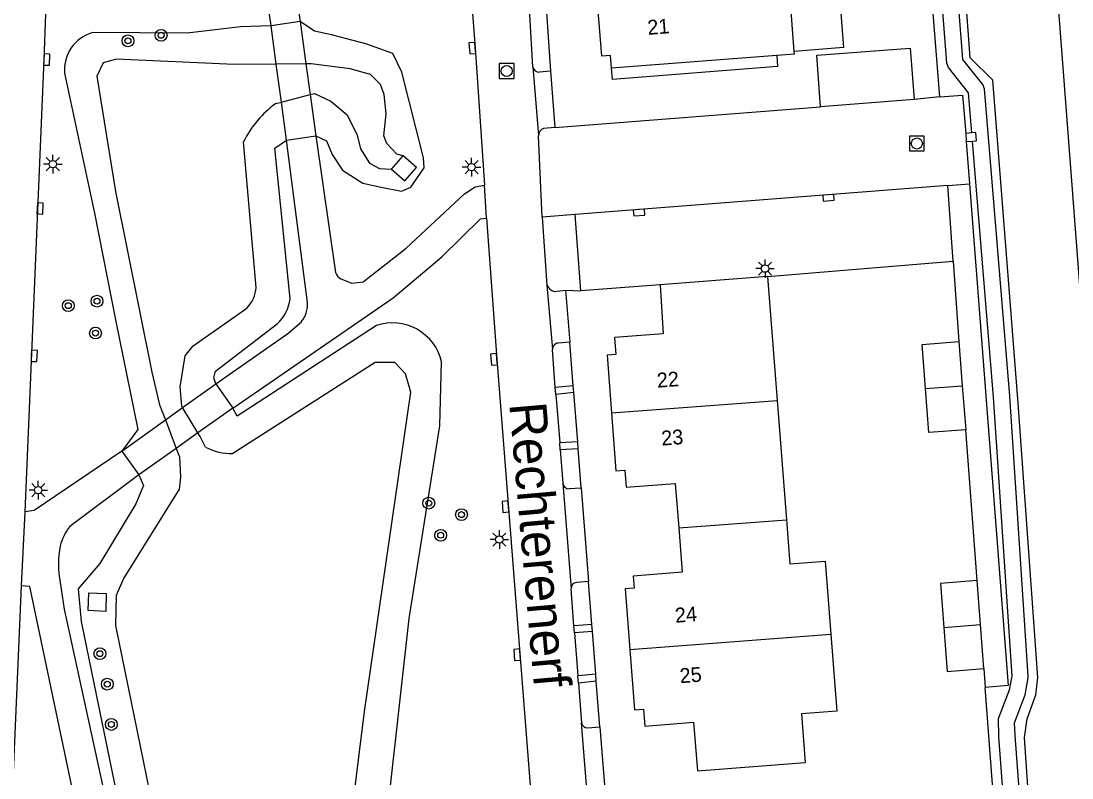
# Model space of a CAD drawing. Extents: x 124000 to 128010, y 398999 to 403000.
# Drawn here: x 126458.5 to 126529.5, y 400308.1 to 400359.3 of the extents above; entities that cross this region are included whole.
import ezdxf

# ---------------------------------------------------------------- set-up
doc = ezdxf.new("R2010")
doc.units = 0
for name, color, linetype in [('gg-afsc-erfafscheiding', 7, 'Continuous'), ('gg-anno-huisnummerreeks BGT', 7, 'Continuous'), ('gg-anno-openbare ruimte label', 7, 'Continuous'), ('gg-bbg-bijgebouw', 7, 'Continuous'), ('gg-bbg-hoofdgebouw', 7, 'Continuous'), ('gg-bbg-luifel en loopbrug', 7, 'Continuous'), ('gg-bbg-onder overbouw', 7, 'Continuous'), ('gg-bbg-pand overbouw', 7, 'Continuous'), ('gg-bbg-tussenscheiding', 7, 'Continuous'), ('gg-knt-bovenkant onderkant talud', 7, 'Continuous'), ('gg-knt-verharding', 7, 'Continuous'), ('gg-knt-verharding nz', 7, 'Continuous'), ('gg-kntw-greppel-droge sloot', 7, 'Continuous'), ('gg-kntw-waterlijn', 7, 'Continuous'), ('gg-kwrk-kunstwerk niveau 01', 7, 'Continuous'), ('gg-kwrk-uitstroombak niveau min 01', 7, 'Continuous'), ('gt-symb-boom', 7, 'Continuous'), ('gt-symb-kolk', 7, 'Continuous'), ('gt-symb-lichtmast', 7, 'Continuous'), ('gt-symb-rioolschacht', 7, 'Continuous')]:
    doc.layers.add(name, color=color, linetype=linetype)

# ---------------------------------------------------------------- blocks, each defined once
blk = doc.blocks.new('gt0-KOLK')
at = {"layer": 'gt-symb-kolk'}
blk.add_lwpolyline([(0, 0), (0.375, 0), (0.375, 0.4), (-0.375, 0.4), (-0.375, 0), (0, 0)], dxfattribs=at)
blk = doc.blocks.new('gt0-RS')
at = {"layer": 'gt-symb-rioolschacht'}
blk.add_lwpolyline([(-0.5, -0.5), (0.5, -0.5), (0.5, 0.5), (-0.5, 0.5)], close=True, dxfattribs=at)
blk.add_circle((0, 0), 0.375, dxfattribs=at)
blk = doc.blocks.new('gt0-LMAST')
at = {"layer": 'gt-symb-lichtmast'}
for p, q in [((-0.182, 0.173), (-0.447, 0.438)), ((-0.005, 0.246), (-0.005, 0.621)), ((0.172, 0.173), (0.437, 0.438)), ((-0.255, -0.004), (-0.63, -0.004)), ((-0.182, -0.181), (-0.447, -0.446)), ((-0.005, -0.254), (-0.005, -0.629)), ((0.437, -0.446), (0.172, -0.181)), ((0.245, -0.004), (0.62, -0.004))]:
    blk.add_line(p, q, dxfattribs=at)
blk.add_circle((-0.005, -0.004), 0.25, dxfattribs=at)
blk = doc.blocks.new('gt0-BOOM')
at = {"layer": 'gt-symb-boom'}
for radius in [0.4, 0.2]:
    blk.add_circle((0, 0), radius, dxfattribs=at)

msp = doc.modelspace()

# ---------------------------------------------------------------- linework, layer by layer
at = {"layer": 'gg-afsc-erfafscheiding'}
msp.add_line((126525.724, 400286.981), (126523.639, 400314.243), dxfattribs=at)
msp.add_lwpolyline([(126520.563, 400354.18), (126516.816, 400401.427), (126513.962, 400404.028), (126473.126, 400404.941), (126429.762, 400404.694), (126429.665, 400379.984), (126427.9, 400329.942)], dxfattribs=at)
at = {"layer": 'gg-bbg-bijgebouw'}
for p, q in [((126512.509, 400353.522), (126512.247, 400356.994)), ((126518.839, 400353.999), (126512.509, 400353.522)), ((126519.38, 400337.452), (126521.849, 400337.637)), ((126519.604, 400334.469), (126519.38, 400337.452)), ((126521.849, 400337.637), (126522.084, 400334.655)), ((126522.084, 400334.655), (126522.319, 400331.672)), ((126523.323, 400318.504), (126523.098, 400321.48)), ((126520.851, 400318.316), (126521.077, 400315.34)), ((126523.548, 400315.528), (126523.323, 400318.504)), ((126521.077, 400315.34), (126523.548, 400315.528))]:
    msp.add_line(p, q, dxfattribs=at)
for points in [[(126512.247, 400356.994), (126518.56, 400357.47), (126518.839, 400353.999)], [(126522.319, 400331.672), (126519.827, 400331.485), (126519.604, 400334.469)], [(126523.098, 400321.48), (126520.624, 400321.292), (126520.851, 400318.316)]]:
    msp.add_lwpolyline(points, dxfattribs=at)
at = {"layer": 'gg-bbg-hoofdgebouw'}
for p, q in [((126510.733, 400357.26), (126510.253, 400363.349)), ((126510.748, 400357.073), (126510.733, 400357.26)), ((126510.748, 400357.073), (126509.552, 400356.981)), ((126508.922, 400342.03), (126501.676, 400341.472)), ((126508.922, 400342.03), (126509.572, 400333.663)), ((126509.572, 400333.663), (126510.199, 400325.598))]:
    msp.add_line(p, q, dxfattribs=at)
for points in [[(126498.38, 400356.125), (126498.313, 400356.99), (126497.725, 400356.944), (126497.465, 400360.304), (126498.038, 400360.349), (126497.88, 400362.391)], [(126501.676, 400341.472), (126501.871, 400338.173), (126498.593, 400337.927), (126498.672, 400336.775), (126498.088, 400336.732), (126498.384, 400332.818)], [(126498.384, 400332.818), (126498.679, 400328.904), (126499.286, 400328.95), (126499.383, 400327.793), (126502.683, 400328.056), (126502.923, 400325.049)], [(126510.199, 400325.598), (126510.432, 400322.605), (126512.816, 400322.79), (126513.2, 400317.856)], [(126502.923, 400325.049), (126503.163, 400322.041), (126499.843, 400321.776), (126499.903, 400320.965), (126499.298, 400320.918), (126499.618, 400316.831)], [(126513.2, 400317.856), (126513.604, 400312.655), (126511.223, 400312.478), (126511.48, 400309.18)], [(126499.618, 400316.831), (126499.937, 400312.744), (126500.535, 400312.791), (126500.625, 400311.644), (126503.933, 400311.903), (126504.192, 400308.616), (126511.48, 400309.18)]]:
    msp.add_lwpolyline(points, dxfattribs=at)
at = {"layer": 'gg-bbg-luifel en loopbrug'}
msp.add_lwpolyline([(126510.253, 400363.349), (126513.581, 400363.611), (126514.061, 400357.523), (126510.733, 400357.26)], dxfattribs=at)
at = {"layer": 'gg-bbg-onder overbouw'}
msp.add_line((126509.552, 400356.981), (126498.38, 400356.125), dxfattribs=at)
at = {"layer": 'gg-bbg-pand overbouw'}
msp.add_lwpolyline([(126509.552, 400356.981), (126509.611, 400356.231), (126498.441, 400355.349), (126498.38, 400356.125)], dxfattribs=at)
at = {"layer": 'gg-bbg-tussenscheiding'}
for p, q in [((126519.604, 400334.469), (126522.084, 400334.655)), ((126498.384, 400332.818), (126509.572, 400333.663)), ((126502.923, 400325.049), (126510.199, 400325.598)), ((126520.851, 400318.316), (126523.323, 400318.504)), ((126499.618, 400316.831), (126513.2, 400317.856))]:
    msp.add_line(p, q, dxfattribs=at)
at = {"layer": 'gg-knt-bovenkant onderkant talud'}
for points in [[(126530.427, 400221.911), (126531.183, 400224.771), (126534.314, 400259.764), (126535.126, 400268.365), (126532.263, 400312.239), (126527.141, 400379.173), (126525.893, 400397.399), (126525.5, 400401.875)], [(126486.465, 400227.695), (126489.11, 400228.062), (126526.255, 400224.34), (126529.79, 400261.6), (126529.702, 400263.546), (126529.318, 400266.473), (126526.292, 400310.882), (126526.467, 400312.133), (126527.053, 400313.758), (126527.204, 400314.94), (126525.857, 400333.467), (126524.143, 400355.311), (126522.628, 400356.817), (126519.424, 400400.628)], [(126478.391, 400351.541), (126479.123, 400351.21), (126479.514, 400350.285), (126480.204, 400349.233), (126481.581, 400348.356), (126482.812, 400348.077), (126484.192, 400347.82), (126484.832, 400348.091), (126485.723, 400349.392), (126485.678, 400350.07), (126484.206, 400355.848), (126483.594, 400357.115), (126481.791, 400357.762), (126479.459, 400358.383), (126478.304, 400358.618), (126477.343, 400359.279)], [(126475.378, 400358.993), (126473.3, 400358.914), (126469.713, 400358.5), (126463.308, 400358.526)], [(126461.426, 400355.792), (126463.447, 400346.315), (126464.854, 400339.103), (126466.368, 400331.691), (126465.284, 400330.232)], [(126476.678, 400340.52), (126475.631, 400350.723), (126476.423, 400351.265)], [(126471.638, 400334.776), (126471.499, 400335.2), (126471.622, 400335.631), (126475.796, 400338.836)], [(126482.497, 400338.721), (126473.092, 400332.602), (126472.785, 400333.146)], [(126482.462, 400294.957), (126482.404, 400295.945), (126482.714, 400300.927), (126484.7, 400318.915), (126486.77, 400331.939), (126486.901, 400336.272)], [(126466.451, 400328.628), (126466.759, 400327.92), (126466.23, 400326.675), (126463.802, 400322.628), (126462.346, 400320.915), (126462.553, 400318.723), (126466.007, 400301.814), (126465.259, 400301.315)]]:
    msp.add_lwpolyline(points, dxfattribs=at)
for centre, radius, start, end in [((126464.009, 400356.029), 2.593, 105.67206, 185.24333), ((126473.704, 400341.005), 3.013, 313.96915, 350.74399), ((126483.587, 400335.497), 3.403, 13.1619, 108.6825)]:
    msp.add_arc(centre, radius, start, end, dxfattribs=at)
at = {"layer": 'gg-knt-verharding'}
for p, q in [((126493.865, 400361.876), (126494.268, 400355.931)), ((126493.075, 400356.208), (126492.787, 400361.165)), ((126494.268, 400355.931), (126493.508, 400355.851)), ((126494.268, 400355.931), (126494.553, 400352.125)), ((126520.563, 400354.18), (126518.839, 400353.999)), ((126494.553, 400352.125), (126512.509, 400353.522)), ((126478.391, 400351.541), (126479.738, 400342.319)), ((126493.689, 400346.05), (126493.451, 400351.554)), ((126494.553, 400352.125), (126493.793, 400352.045)), ((126477.838, 400340.288), (126476.423, 400351.265)), ((126522.361, 400351.168), (126522.576, 400348.309)), ((126489.924, 400345.976), (126489.808, 400348.222)), ((126521.111, 400348.192), (126522.576, 400348.309)), ((126521.472, 400343.08), (126521.111, 400348.192)), ((126495.928, 400346.23), (126493.689, 400346.05)), ((126493.689, 400346.05), (126494.022, 400341.462)), ((126496.307, 400341.075), (126495.928, 400346.23)), ((126508.922, 400342.03), (126521.472, 400343.08)), ((126521.472, 400343.08), (126521.849, 400337.637)), ((126494.5, 400341.036), (126495.276, 400341.12)), ((126495.276, 400341.12), (126495.569, 400337.595)), ((126495.276, 400341.12), (126496.307, 400341.075)), ((126501.676, 400341.472), (126496.307, 400341.075)), ((126495.569, 400337.595), (126494.778, 400337.538)), ((126495.8, 400334.659), (126495.569, 400337.595)), ((126494.586, 400334.545), (126494.394, 400337.108)), ((126495.8, 400334.659), (126494.586, 400334.545)), ((126495.836, 400334.192), (126495.8, 400334.659)), ((126495.836, 400334.192), (126494.625, 400334.068)), ((126494.625, 400334.068), (126494.884, 400330.787)), ((126496.099, 400330.852), (126495.836, 400334.192)), ((126523.098, 400321.48), (126522.319, 400331.672)), ((126496.099, 400330.852), (126494.884, 400330.787)), ((126496.135, 400330.393), (126494.92, 400330.317)), ((126494.92, 400330.317), (126495.09, 400328.07)), ((126496.135, 400330.393), (126496.099, 400330.852)), ((126496.342, 400327.76), (126496.135, 400330.393)), ((126466.451, 400328.628), (126461.783, 400325.144)), ((126495.529, 400327.696), (126496.342, 400327.76)), ((126496.342, 400327.76), (126496.837, 400321.424)), ((126458.728, 400326.123), (126458.497, 400321.12)), ((126496.837, 400321.424), (126496.014, 400321.358)), ((126497.061, 400318.512), (126496.837, 400321.424)), ((126495.845, 400318.423), (126495.652, 400320.916)), ((126497.061, 400318.512), (126495.845, 400318.423)), ((126497.097, 400318.048), (126497.061, 400318.512)), ((126497.097, 400318.048), (126495.884, 400317.945)), ((126495.884, 400317.945), (126496.111, 400315.032)), ((126497.32, 400315.155), (126497.097, 400318.048)), ((126523.548, 400315.528), (126523.639, 400314.243)), ((126497.32, 400315.155), (126496.111, 400315.032)), ((126497.356, 400314.69), (126496.15, 400314.544)), ((126496.15, 400314.544), (126496.357, 400311.873)), ((126497.356, 400314.69), (126497.32, 400315.155)), ((126497.594, 400311.594), (126497.356, 400314.69)), ((126496.79, 400311.522), (126497.594, 400311.594)), ((126497.594, 400311.594), (126498.343, 400302.135))]:
    msp.add_line(p, q, dxfattribs=at)
for points in [[(126473.199, 400373.81), (126472.027, 400373.661), (126471.464, 400373.538), (126469.203, 400372.88), (126468.734, 400372.708), (126467.397, 400372.095), (126466.839, 400371.788), (126465.752, 400371.059), (126465.314, 400370.695), (126463.612, 400369.013), (126463.217, 400368.564), (126462.4, 400367.453), (126462.065, 400366.896), (126461.472, 400365.727), (126461.234, 400365.131), (126460.816, 400363.9), (126460.671, 400363.363), (126460.226, 400360.992), (126460.155, 400360.387), (126460.02, 400356.713), (126458.728, 400326.123)], [(126475.378, 400358.993), (126473.276, 400373.205), (126473.199, 400373.81)], [(126475.221, 400373.887), (126475.206, 400373.277), (126477.343, 400359.279)], [(126486.141, 400368.299), (126486.697, 400367.463), (126486.943, 400367.05), (126487.165, 400366.619), (126488.014, 400364.807), (126488.2, 400364.357), (126488.34, 400363.897), (126488.595, 400362.924), (126488.778, 400361.962), (126488.905, 400360.994), (126489.18, 400357.491), (126489.808, 400348.222)], [(126520.563, 400354.18), (126522.097, 400354.3), (126522.323, 400351.699)], [(126480.096, 400341.892), (126480.826, 400341.593), (126481.217, 400341.624), (126481.61, 400341.677), (126484.502, 400343.956), (126488.449, 400347.632), (126489.16, 400348.104), (126489.808, 400348.222)], [(126522.576, 400348.309), (126525.196, 400314.392), (126523.639, 400314.243)], [(126472.785, 400333.146), (126483.633, 400340.588), (126486.92, 400343.36), (126489.538, 400345.942), (126489.924, 400345.976)], [(126489.924, 400345.976), (126490.643, 400336.452), (126493.713, 400296.965)], [(126471.638, 400334.776), (126476.506, 400338.193), (126477.422, 400338.974)], [(126465.284, 400330.232), (126459.361, 400326.209), (126458.728, 400326.123)], [(126458.497, 400321.12), (126457.085, 400288.508), (126456.611, 400277.989)], [(126463.314, 400300.915), (126459.085, 400321.073), (126458.497, 400321.12)], [(126461.118, 400321.347), (126461.403, 400319.549), (126464.588, 400304.865), (126464.947, 400302.69), (126465.259, 400301.315)]]:
    msp.add_lwpolyline(points, dxfattribs=at)
for centre, radius, start, end in [((126493.489, 400356.269), 0.419, 188.39151, 272.59866), ((126493.928, 400351.586), 0.478, 106.41346, 183.86921), ((126480.42, 400342.527), 0.713, 196.98868, 242.96477), ((126494.673, 400341.712), 0.697, 200.96788, 255.61641), ((126475.959, 400340.16), 1.883, 320.9643, 3.90111), ((126494.8, 400337.132), 0.407, 93.14207, 183.32674), ((126495.504, 400328.112), 0.417, 185.76071, 273.38153), ((126464.648, 400322.875), 3.655, 141.6237, 164.93387), ((126467.765, 400322.583), 6.761, 169.41714, 190.53661), ((126496.071, 400320.942), 0.419, 97.76246, 183.60227), ((126496.758, 400311.925), 0.404, 187.32868, 274.61324)]:
    msp.add_arc(centre, radius, start, end, dxfattribs=at)
at = {"layer": 'gg-knt-verharding nz'}
for p, q in [((126493.075, 400356.208), (126493.451, 400351.554)), ((126521.111, 400348.192), (126495.928, 400346.23)), ((126494.022, 400341.462), (126494.394, 400337.108)), ((126494.625, 400334.068), (126494.586, 400334.545)), ((126494.92, 400330.317), (126494.884, 400330.787)), ((126495.09, 400328.07), (126495.652, 400320.916)), ((126495.884, 400317.945), (126495.845, 400318.423)), ((126496.15, 400314.544), (126496.111, 400315.032)), ((126497.159, 400301.676), (126496.357, 400311.873))]:
    msp.add_line(p, q, dxfattribs=at)
at = {"layer": 'gg-kntw-greppel-droge sloot'}
for points in [[(126522.728, 400351.744), (126522.504, 400354.465), (126521.163, 400356.17), (126521.047, 400356.467), (126517.542, 400401.61), (126517.007, 400402.533), (126515, 400404.657), (126514.209, 400404.969), (126473.143, 400405.142), (126430.044, 400405.02), (126429.55, 400404.558), (126429.255, 400396.485), (126429.455, 400388.877), (126429.508, 400379.738), (126428.785, 400358.27), (126427.743, 400333.077), (126427.555, 400332.041), (126427.064, 400331.02), (126426.402, 400329.91)], [(126516.027, 400227.066), (126490.318, 400229.614), (126490.21, 400228.52), (126525.393, 400225.032), (126525.995, 400225.53), (126529.229, 400261.422), (126529.268, 400263.236), (126528.99, 400266.259), (126525.657, 400311.009), (126525.606, 400311.872), (126526.332, 400313.755), (126526.543, 400314.898), (126526.55, 400315.03), (126525.291, 400333.949), (126523.587, 400354.72), (126523.471, 400355.015), (126522.13, 400356.719), (126518.629, 400401.82)], [(126516.557, 400227.013), (126524.949, 400226.181), (126528.13, 400261.466), (126528.169, 400263.167), (126527.894, 400266.168), (126524.559, 400310.936), (126524.537, 400312.157), (126525.286, 400314.101), (126525.448, 400315.023), (126524.193, 400333.875), (126522.772, 400351.199)]]:
    msp.add_lwpolyline(points, dxfattribs=at)
at = {"layer": 'gg-kntw-waterlijn'}
for p, q in [((126477.729, 400356.425), (126475.728, 400356.404)), ((126476.075, 400353.837), (126478.012, 400354.337)), ((126475.709, 400353.742), (126476.075, 400353.837)), ((126474.371, 400341.304), (126473.519, 400351.151)), ((126470.432, 400331.467), (126469.4, 400333.176)), ((126468.233, 400332.341), (126468.966, 400330.422))]:
    msp.add_line(p, q, dxfattribs=at)
for points in [[(126475.728, 400356.404), (126472.887, 400356.374), (126464.941, 400356.735), (126464.039, 400356.479), (126463.601, 400355.579), (126464.871, 400347.78), (126467.309, 400335.577), (126467.843, 400333.361), (126468.233, 400332.341)], [(126484.301, 400350.203), (126483.868, 400350.321), (126483.191, 400351.033), (126482.991, 400351.555), (126483.144, 400353.033), (126483.016, 400354.335), (126482.766, 400355.028), (126482.1, 400355.686), (126480.721, 400356.089), (126478.082, 400356.429), (126477.729, 400356.425)], [(126478.012, 400354.337), (126478.32, 400354.416), (126479.417, 400353.885), (126480.512, 400352.963), (126481.186, 400351.596), (126481.414, 400350.661), (126482.029, 400349.711), (126482.698, 400349.353), (126483.521, 400349.296)], [(126469.4, 400333.176), (126469.339, 400333.277), (126469.243, 400334.581), (126469.582, 400336.681), (126470.104, 400337.354), (126473.732, 400339.907)], [(126479.581, 400294.306), (126479.728, 400296.842), (126481.688, 400312.622), (126484.83, 400334.227), (126484.451, 400335.449), (126483.747, 400336.236), (126482.407, 400336.229), (126472.796, 400330.082)], [(126470.936, 400330.51), (126470.581, 400331.22), (126470.432, 400331.467)], [(126468.966, 400330.422), (126469.189, 400329.839), (126469.25, 400328.48), (126469.177, 400327.659), (126465.403, 400321.616), (126464.898, 400320.466), (126464.862, 400318.452), (126467.785, 400304.103), (126468.071, 400300.539)]]:
    msp.add_lwpolyline(points, dxfattribs=at)
for centre, radius, start, end in [((126479.833, 400348.035), 7.041, 125.8543, 153.73447), ((126472.293, 400341.41), 2.08, 313.75392, 357.08654), ((126472.658, 400333.74), 3.66, 241.92823, 272.15454)]:
    msp.add_arc(centre, radius, start, end, dxfattribs=at)
at = {"layer": 'gg-kwrk-kunstwerk niveau 01'}
for p, q in [((126477.343, 400359.279), (126475.378, 400358.993)), ((126477.343, 400359.279), (126477.729, 400356.425)), ((126475.728, 400356.404), (126475.378, 400358.993)), ((126476.075, 400353.837), (126475.728, 400356.404)), ((126477.729, 400356.425), (126478.012, 400354.337)), ((126478.012, 400354.337), (126478.391, 400351.541)), ((126476.423, 400351.265), (126476.075, 400353.837)), ((126476.423, 400351.265), (126478.391, 400351.541)), ((126469.4, 400333.176), (126471.638, 400334.776)), ((126471.638, 400334.776), (126472.785, 400333.146)), ((126468.233, 400332.341), (126469.4, 400333.176)), ((126472.785, 400333.146), (126470.432, 400331.467)), ((126465.284, 400330.232), (126468.233, 400332.341)), ((126470.432, 400331.467), (126468.966, 400330.422)), ((126465.284, 400330.232), (126466.451, 400328.628)), ((126468.966, 400330.422), (126466.451, 400328.628))]:
    msp.add_line(p, q, dxfattribs=at)
at = {"layer": 'gg-kwrk-uitstroombak niveau min 01'}
for p, q in [((126522.728, 400351.744), (126522.323, 400351.699)), ((126522.323, 400351.699), (126522.361, 400351.168)), ((126522.361, 400351.168), (126522.772, 400351.199)), ((126483.521, 400349.296), (126484.301, 400350.203))]:
    msp.add_line(p, q, dxfattribs=at)
for points in [[(126522.772, 400351.199), (126523.058, 400351.22), (126522.999, 400351.774), (126522.728, 400351.744)], [(126483.521, 400349.296), (126484.421, 400348.513), (126485.208, 400349.42), (126484.301, 400350.203)], [(126464.21, 400319.399), (126463.015, 400319.462), (126463.059, 400320.656), (126464.24, 400320.61), (126464.21, 400319.399)]]:
    msp.add_lwpolyline(points, dxfattribs=at)

# ---------------------------------------------------------------- block references
at = {"layer": 'gt-symb-boom'}
for p in [(126467.945, 400358.345), (126465.705, 400357.974), (126461.673, 400340.067), (126463.615, 400340.373), (126463.512, 400338.216), (126486.034, 400326.717), (126488.245, 400325.941), (126486.84, 400324.546), (126463.809, 400316.54), (126464.308, 400314.479), (126464.583, 400311.757)]:
    msp.add_blockref('gt0-BOOM', p, dxfattribs=at)
at = {"layer": 'gt-symb-kolk'}
for p, rotation in [((126489.18, 400357.491), 94.49154709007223), ((126460.02, 400356.713), -92.55089553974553), ((126513.031, 400347.562), -175.52454379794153), ((126459.572, 400346.644), -92.25190845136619), ((126500.231, 400346.56), -175.61367355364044), ((126459.169, 400336.674), -92.38930346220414), ((126490.643, 400336.452), 94.31329463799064), ((126491.415, 400326.495), 94.43460185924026), ((126492.2, 400316.486), 94.48350173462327)]:
    msp.add_blockref('gt0-KOLK', p, dxfattribs=dict(at, rotation=rotation))
at = {"layer": 'gt-symb-lichtmast'}
for p in [(126460.635, 400349.638), (126488.929, 400349.438), (126508.764, 400342.578), (126459.648, 400327.598), (126490.809, 400324.258)]:
    msp.add_blockref('gt0-LMAST', p, dxfattribs=at)
at = {"layer": 'gt-symb-rioolschacht'}
for p in [(126491.297, 400355.936), (126519.019, 400351.032)]:
    msp.add_blockref('gt0-RS', p, dxfattribs=at)

# ---------------------------------------------------------------- texts
at = {"layer": 'gg-anno-huisnummerreeks BGT'}
for s, rotation, p in [('21', 4.4, (126500.847, 400358.374)), ('22', 4.3, (126501.487, 400334.519)), ('23', 4.3, (126501.783, 400330.605)), ('24', 4.5, (126502.71, 400318.627)), ('25', 4.5, (126503.029, 400314.54))]:
    msp.add_text(s, height=1, rotation=rotation, dxfattribs=at).set_placement(p)
at = {"layer": 'gg-anno-openbare ruimte label'}
msp.add_text('Rechterenerf', height=2.5, rotation=275, dxfattribs=at).set_placement((126491.468, 400333.44))

doc.saveas('drawing.dxf')
